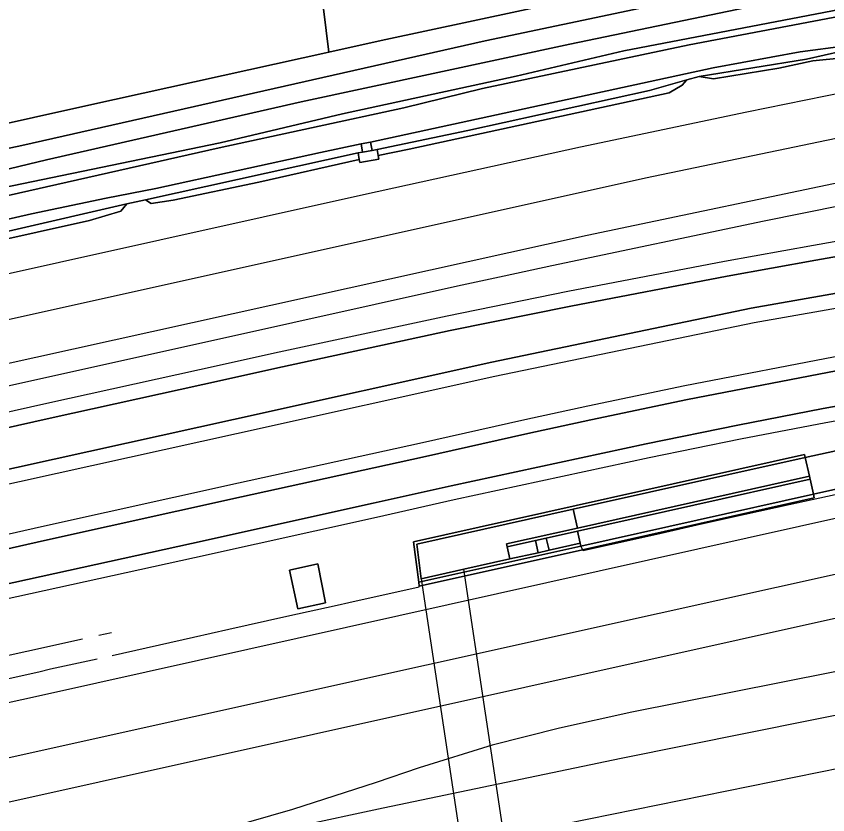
# Model space of a CAD drawing. Extents: x 161477 to 163040, y 383680 to 384871.
# Drawn here: x 162365.3 to 162449.3, y 383945.5 to 384028.1 of the extents above; entities that cross this region are included whole.
import ezdxf

# ---------------------------------------------------------------- set-up
doc = ezdxf.new("R2010")
doc.units = 0
for name, color, linetype in [('IMGEO_Gemengd_bos', 7, 'Continuous'), ('IMGEO_Grasland_overig', 7, 'Continuous'), ('IMGEO_Hek', 7, 'Continuous'), ('IMGEO_Muur', 7, 'Continuous'), ('IMGEO_Oever', 7, 'Continuous'), ('IMGEO_Perron', 7, 'Continuous'), ('IMGEO_Spoor', 7, 'Continuous'), ('IMGEO_Spoorbaan_halfverhard', 7, 'Continuous'), ('IMGEO_Terreindeel_gesloten', 7, 'Continuous'), ('IMGEO_Terreindeel_halfverhard', 7, 'Continuous'), ('IMGEO_Terreindeel_onvherhard', 7, 'Continuous'), ('IMGEO_Terreindeel_open', 7, 'Continuous'), ('IMGEO_Tunneldeel', 7, 'Continuous'), ('IMGEO_Voetpad_op_trap', 7, 'Continuous'), ('IMGEO_Waterloop', 7, 'Continuous')]:
    doc.layers.add(name, color=color, linetype=linetype)

msp = doc.modelspace()

# ---------------------------------------------------------------- linework, layer by layer
at = {"layer": 'IMGEO_Gemengd_bos'}
msp.add_lwpolyline([(162392.664, 384067.992), (162310.701, 384058.13), (162313.868, 384031.718), (162316.345, 384011.001), (162315.789, 384010.934), (162316.21, 384007.328), (162316.335, 384006.255), (162335.031, 384010.304), (162343.856, 384012.47), (162372.828, 384018.895), (162397.687, 384024.408), (162396.815, 384031.439), (162393.178, 384063.468)], close=True, dxfattribs=at)
msp.add_lwpolyline([(162633.881, 384061.746), (162502.611, 384051.259), (162502.092, 384051.196), (162486.517, 384049.092), (162473.945, 384047.551), (162472.782, 384057.007), (162468.68, 384056.511), (162468.463, 384058.298), (162442.36, 384055.137), (162443.659, 384044.402), (162435.417, 384043.405), (162435.965, 384037.393), (162431.706, 384036.487), (162422.345, 384034.497), (162418.446, 384034.03), (162406.667, 384032.619), (162396.815, 384031.439), (162397.687, 384024.408), (162403.09, 384025.606), (162446.178, 384034.835), (162483.354, 384042.404), (162500, 384044.893), (162511.537, 384046.618), (162535.748, 384049.356)], dxfattribs=at)
at = {"layer": 'IMGEO_Grasland_overig'}
for points in [[(162516.99, 384040.412), (162492.903, 384036.584), (162479.418, 384034.279), (162465.462, 384031.709), (162428.197, 384024.545), (162417.057, 384021.91), (162399.085, 384018.004), (162386.421, 384015.018), (162348.519, 384007.179), (162336.742, 384004.623), (162319.357, 384000.437), (162306.413, 383997.604), (162289.613, 383993.743), (162277.973, 383991.301), (162261.875, 383987.706), (162250.151, 383985.407), (162230.729, 383980.853), (162207.545, 383975.752)], [(162209.366, 383975.385), (162244.66, 383983.246), (162282.783, 383991.274), (162306.354, 383997.161), (162319.025, 384000.06), (162336.637, 384003.725), (162362.304, 384009.066), (162386.311, 384014.477), (162405.428, 384018.645), (162413.576, 384020.617), (162434.968, 384025.139), (162473.664, 384032.523), (162494.441, 384036.08), (162507.698, 384038.182), (162528.595, 384040.801)]]:
    msp.add_lwpolyline(points, dxfattribs=at)
for points in [[(162434.73, 384021.528), (162435.995, 384021.889), (162447.119, 384023.66), (162450.778, 384024.484), (162451.262, 384024.578), (162451.171, 384025.047), (162446.451, 384024.419), (162437.454, 384022.767), (162401.994, 384015.08), (162402.139, 384014.218), (162402.683, 384014.309), (162412.067, 384016.299), (162430.873, 384020.429)], [(162447.119, 384023.66), (162435.995, 384021.889), (162437.489, 384021.621), (162444.247, 384022.733), (162447.767, 384023.499), (162450.912, 384023.793), (162450.778, 384024.484)], [(162412.067, 384016.299), (162402.683, 384014.309), (162402.787, 384013.69), (162405.989, 384014.351), (162432.902, 384020.18), (162434.232, 384020.978), (162434.73, 384021.528), (162430.873, 384020.429)], [(162352.218, 384003.045), (162352.7, 384003.158), (162376.771, 384008.694), (162378.706, 384009.122), (162400.711, 384013.978), (162401.153, 384014.053), (162401.008, 384014.915), (162396.802, 384014.023), (162379.781, 384010.276), (162374.639, 384009.289), (162366.903, 384007.659), (162355.404, 384005.043), (162351.944, 384004.205)], [(162400.711, 384013.978), (162378.706, 384009.122), (162379.269, 384008.736), (162381.544, 384009.066), (162390.429, 384010.942), (162400.827, 384013.286)], [(162356.632, 384003.346), (162372.889, 384006.965), (162376.148, 384007.928), (162376.771, 384008.694), (162352.7, 384003.158), (162352.871, 384002.434)]]:
    msp.add_lwpolyline(points, close=True, dxfattribs=at)
at = {"layer": 'IMGEO_Hek'}
for points in [[(162516.736, 384019.884), (162506.867, 384018.455), (162494.51, 384016.552), (162484.752, 384014.943), (162471.062, 384012.451), (162458.794, 384010.151), (162442.726, 384006.912), (162420.741, 384002.278), (162415.832, 384001.207), (162410.977, 384000.191), (162393.956, 383996.373), (162384.183, 383994.214), (162362.251, 383989.367), (162337.856, 383983.975), (162284.256, 383972.051), (162262.299, 383967.183), (162247.592, 383963.841), (162240.292, 383962.24), (162220.888, 383957.998)], [(162423.745, 383973.284), (162423.939, 383972.918), (162423.979, 383972.844), (162426.781, 383973.466), (162427.89, 383973.705), (162432.064, 383974.641), (162436.238, 383975.576), (162440.774, 383976.585), (162445.309, 383977.593), (162452.448, 383979.151), (162453.612, 383979.422), (162458.429, 383980.489), (162463.247, 383981.557), (162468.337, 383982.672), (162473.43, 383983.784), (162482.929, 383985.854), (162484.127, 383986.119), (162489.084, 383987.165), (162494.04, 383988.212), (162508.665, 383991.225), (162511.085, 383991.721), (162513.506, 383992.218)], [(162375.243, 383961.959), (162383.665, 383963.859), (162387.319, 383964.69), (162393.326, 383966.025), (162398.517, 383967.177), (162399.725, 383967.458), (162407.034, 383969.083), (162407.026, 383969.144), (162406.975, 383969.542)], [(162363.09, 383959.279), (162367.667, 383960.287), (162368.863, 383960.575), (162373.696, 383961.629)]]:
    msp.add_lwpolyline(points, dxfattribs=at)
at = {"layer": 'IMGEO_Muur'}
for points in [[(162446.911, 383982.756), (162406.429, 383973.724), (162406.975, 383969.542), (162423.745, 383973.284), (162423.713, 383973.431), (162423.68, 383973.577), (162420.459, 383972.858), (162419.337, 383972.608), (162416.409, 383971.955), (162411.632, 383970.889), (162407.23, 383969.907), (162406.762, 383973.491), (162422.967, 383977.106), (162446.976, 383982.464), (162446.944, 383982.61)], [(162447.412, 383980.512), (162423.402, 383975.154), (162416.06, 383973.516), (162416.093, 383973.37), (162416.126, 383973.223), (162419.054, 383973.877), (162420.176, 383974.127), (162423.397, 383974.846), (162447.477, 383980.219), (162447.445, 383980.365)]]:
    msp.add_lwpolyline(points, close=True, dxfattribs=at)
at = {"layer": 'IMGEO_Oever'}
for points in [[(162535.748, 384049.356), (162511.537, 384046.618), (162500, 384044.893), (162483.354, 384042.404), (162446.178, 384034.835), (162403.09, 384025.606), (162397.687, 384024.408), (162372.828, 384018.895), (162343.856, 384012.47), (162335.031, 384010.304), (162316.335, 384006.255), (162312.368, 384005.396), (162287.455, 384000), (162255.539, 383993.141), (162233.305, 383987.991), (162225.184, 383986.048)], [(162225.309, 383985.639), (162245.942, 383990.074), (162283.158, 383996.907), (162313.36, 384003.255), (162344.28, 384010.166), (162365.882, 384014.718), (162413.834, 384025.552), (162446.019, 384032.349), (162460.633, 384034.962), (162473.038, 384037.576), (162496.604, 384041.444), (162505.857, 384043.167), (162533.716, 384046.18)], [(162528.415, 384044.288), (162506.78, 384041.304), (162497.862, 384039.997), (162468.629, 384034.707), (162446.204, 384030.156), (162422.604, 384025.233), (162394.797, 384019.248), (162368.435, 384013.243), (162357.103, 384010.524), (162346.494, 384008.136), (162319.816, 384002.267), (162308.862, 384000.197), (162290.051, 383995.507), (162270.874, 383991.271), (162258.555, 383988.909), (162252.954, 383987.622), (162241.857, 383985.281), (162220.272, 383980.56)], [(162207.545, 383975.752), (162230.729, 383980.853), (162250.151, 383985.407), (162261.875, 383987.706), (162277.973, 383991.301), (162289.613, 383993.743), (162306.413, 383997.604), (162319.357, 384000.437), (162336.742, 384004.623), (162348.519, 384007.179), (162386.421, 384015.018), (162399.085, 384018.004), (162417.057, 384021.91), (162428.197, 384024.545), (162465.462, 384031.709), (162479.418, 384034.279), (162492.903, 384036.584), (162516.99, 384040.412)]]:
    msp.add_lwpolyline(points, dxfattribs=at)
at = {"layer": 'IMGEO_Perron'}
for points in [[(162517.145, 384014.157), (162503.882, 384012.147), (162493.528, 384010.495), (162471.81, 384006.9), (162453.346, 384003.797), (162448.087, 384002.878), (162438.898, 384001.214), (162422.706, 383998.111), (162410.228, 383995.581), (162392.864, 383991.852), (162384.614, 383990.015), (162368.821, 383986.526), (162353.587, 383983.124), (162331.376, 383978.197), (162301.8, 383971.645), (162274.555, 383965.546), (162267.331, 383963.922), (162236.397, 383957.037), (162205.25, 383950.139)], [(162200.536, 383944.901), (162249.034, 383955.68), (162272.697, 383960.934), (162284.642, 383963.584), (162335.803, 383974.902), (162361.71, 383980.638), (162387.795, 383986.399), (162414.541, 383992.327), (162441.393, 383997.913), (162470.057, 384002.947), (162497.049, 384007.414), (162522.843, 384011.296)], [(162527.024, 384003.816), (162504.945, 384000.606), (162487.827, 383997.797), (162472.86, 383995.32), (162451.241, 383991.624), (162434.795, 383988.449), (162424.781, 383986.351), (162418.263, 383984.933), (162407.377, 383982.499), (162388.621, 383978.391), (162368.24, 383973.864), (162358.919, 383971.78), (162345.656, 383968.85), (162332.992, 383966.04), (162311.473, 383961.273), (162301.079, 383958.97), (162282.234, 383954.812), (162265.725, 383951.15), (162253.494, 383948.433), (162230.936, 383943.459), (162221.435, 383941.335)], [(162363.644, 383969.204), (162383.458, 383973.552), (162402.274, 383977.726), (162410.324, 383979.531), (162430.505, 383983.885), (162439.993, 383985.809), (162448.841, 383987.527), (162458.516, 383989.238)], [(162450.925, 383983.301), (162446.976, 383982.464), (162447.412, 383980.512), (162447.445, 383980.365), (162447.477, 383980.219), (162447.826, 383978.657), (162462.57, 383981.949)]]:
    msp.add_lwpolyline(points, dxfattribs=at)
at = {"layer": 'IMGEO_Spoor'}
for points in [[(162525.336, 384032.596), (162509.144, 384030.364), (162493.359, 384027.951), (162475.982, 384025.004), (162457.2, 384021.484), (162440.926, 384018.195), (162423.704, 384014.549), (162401.262, 384009.638), (162149.203, 383953.572)], [(162517.192, 384026.844), (162503.192, 384024.854), (162494.261, 384023.53), (162484.384, 384021.916), (162457.799, 384017.03), (162430.455, 384011.358), (162185.948, 383957.036), (162177.812, 383955.391), (162172.86, 383954.552), (162165.754, 383953.569), (162149.651, 383951.795)], [(162522.913, 384023.02), (162508.751, 384021.064), (162493.981, 384018.803), (162474.528, 384015.471), (162453.351, 384011.492), (162424.396, 384005.423), (162363.109, 383991.88), (162319.762, 383982.149), (162259.179, 383968.948), (162197.139, 383955.06)], [(162516.926, 384015.681), (162503.645, 384013.669), (162493.281, 384012.015), (162471.557, 384008.419), (162453.086, 384005.315), (162447.817, 384004.394), (162438.616, 384002.728), (162422.408, 383999.622), (162409.913, 383997.089), (162392.535, 383993.356), (162384.281, 383991.518), (162368.487, 383988.029), (162353.252, 383984.627), (162331.043, 383979.701), (162301.465, 383973.148), (162274.218, 383967.049), (162266.995, 383965.425), (162236.063, 383958.54), (162204.915, 383951.642), (162178.163, 383945.637), (162141.237, 383937.487), (162121.529, 383933.059), (162112.43, 383931.107)], [(162112.312, 383923.942), (162128.77, 383927.613), (162135.628, 383929.04), (162172.669, 383937.27), (162200.859, 383943.436), (162249.359, 383954.216), (162273.022, 383959.47), (162284.966, 383962.12), (162336.127, 383973.437), (162362.034, 383979.173), (162388.119, 383984.934), (162414.856, 383990.86), (162441.676, 383996.44), (162470.309, 384001.468), (162497.283, 384005.932), (162523.047, 384009.81)], [(162526.831, 384005.253), (162504.723, 384002.039), (162487.591, 383999.228), (162472.619, 383996.75), (162450.981, 383993.051), (162434.509, 383989.871), (162424.478, 383987.769), (162417.951, 383986.349), (162407.064, 383983.915), (162388.309, 383979.807), (162367.925, 383975.279), (162358.604, 383973.195), (162345.343, 383970.266), (162332.678, 383967.456), (162300.766, 383960.386), (162281.921, 383956.228), (162265.411, 383952.566), (162253.181, 383949.849), (162230.622, 383944.875), (162221.12, 383942.75)], [(162495.038, 383993.829), (162491.25, 383993.218), (162473.767, 383990.302), (162463.632, 383988.653), (162458.782, 383987.762), (162449.115, 383986.052), (162440.285, 383984.338), (162430.812, 383982.417), (162410.646, 383978.066), (162402.601, 383976.262), (162383.781, 383972.087), (162363.971, 383967.74), (162358.732, 383966.548), (162331.721, 383960.581), (162317.927, 383957.545), (162301.016, 383953.791), (162266.299, 383946.081), (162230.878, 383938.251), (162187.267, 383928.569), (162172.272, 383925.267), (162156.757, 383921.844), (162138.638, 383917.887), (162133.33, 383916.82)], [(161983.017, 383882.435), (162002.601, 383886.798), (162017.085, 383889.702), (162027.278, 383891.565), (162036.302, 383892.963), (162053.1, 383895.328), (162060.808, 383896.327), (162085.716, 383899.256), (162099.107, 383900.954), (162110.007, 383902.485), (162119.365, 383903.875), (162127.922, 383905.336), (162136.601, 383906.889), (162146.667, 383908.844), (162166.539, 383913.051), (162267.827, 383935.626), (162298.177, 383942.486), (162368.538, 383958.021), (162456.6, 383977.624), (162481.579, 383983.085), (162504.992, 383988.013), (162523.578, 383991.703)], [(162658.605, 383987.279), (162550.153, 383977.064), (162535.614, 383975.607), (162528.291, 383974.717), (162518.977, 383973.344), (162509.315, 383971.709), (162498.361, 383969.745), (162460.117, 383962.288), (162429.038, 383956.104), (162421.533, 383954.439), (162414.587, 383952.682), (162407.037, 383950.344), (162402.586, 383948.845)], [(162515.552, 383984.451), (162501.713, 383981.651), (162481.928, 383977.515), (162456.16, 383971.712), (162431.849, 383966.324), (162359.571, 383950.265)], [(162512.765, 383979.385), (162498.878, 383976.529), (162484.197, 383973.38), (162329.796, 383939.058)], [(162614.985, 383978.188), (162567.082, 383973.749), (162529.433, 383970.119), (162517.209, 383968.644), (162507.431, 383967.158), (162500.165, 383965.826), (162427.933, 383951.32), (162403.284, 383946.159)], [(162572.526, 383968.932), (162535.489, 383965.556), (162525.58, 383964.429), (162518.058, 383963.368), (162509.406, 383961.936), (162498.43, 383959.919), (162484.093, 383957.109), (162403.161, 383940.69)], [(162373.875, 383964.077), (162375.172, 383964.364)], [(161981.948, 383886.791), (162015.79, 383894.365), (162029.29, 383896.787), (162043.993, 383899.131), (162058.265, 383900.92), (162089.661, 383904.396), (162105.432, 383905.979), (162116.549, 383907.586), (162125.441, 383909.097), (162136.156, 383911.232), (162167.564, 383918.348), (162190.792, 383923.424), (162250.529, 383936.753), (162372.167, 383963.698)], [(162402.586, 383948.845), (162393.905, 383946.038)], [(162393.905, 383946.038), (162366.361, 383938.093)], [(162403.284, 383946.159), (162394.282, 383944.239)]]:
    msp.add_lwpolyline(points, dxfattribs=at)
at = {"layer": 'IMGEO_Spoorbaan_halfverhard'}
for points in [[(162450.912, 384023.793), (162447.767, 384023.499), (162444.247, 384022.733), (162437.489, 384021.621), (162435.995, 384021.889), (162434.73, 384021.528), (162434.232, 384020.978), (162432.902, 384020.18), (162405.989, 384014.351), (162402.787, 384013.69), (162402.848, 384013.323), (162400.876, 384012.992), (162400.827, 384013.286), (162390.429, 384010.942), (162381.544, 384009.066), (162379.269, 384008.736), (162378.706, 384009.122), (162376.771, 384008.694), (162376.148, 384007.928), (162372.889, 384006.965), (162356.632, 384003.346)], [(162205.25, 383950.139), (162236.397, 383957.037), (162267.331, 383963.922), (162274.555, 383965.546), (162301.8, 383971.645), (162331.376, 383978.197), (162353.587, 383983.124), (162368.821, 383986.526), (162384.614, 383990.015), (162392.864, 383991.852), (162410.228, 383995.581), (162422.706, 383998.111), (162438.898, 384001.214), (162448.087, 384002.878), (162453.346, 384003.797), (162471.81, 384006.9), (162493.528, 384010.495), (162503.882, 384012.147), (162517.145, 384014.157)], [(162522.843, 384011.296), (162497.049, 384007.414), (162470.057, 384002.947), (162441.393, 383997.913), (162414.541, 383992.327), (162387.795, 383986.399), (162361.71, 383980.638), (162335.803, 383974.902), (162284.642, 383963.584), (162272.697, 383960.934), (162249.034, 383955.68), (162200.536, 383944.901)], [(162221.435, 383941.335), (162230.936, 383943.459), (162253.494, 383948.433), (162265.725, 383951.15), (162282.234, 383954.812), (162301.079, 383958.97), (162311.473, 383961.273), (162332.992, 383966.04), (162345.656, 383968.85), (162358.919, 383971.78), (162368.24, 383973.864), (162388.621, 383978.391), (162407.377, 383982.499), (162418.263, 383984.933), (162424.781, 383986.351), (162434.795, 383988.449), (162451.241, 383991.624), (162472.86, 383995.32), (162487.827, 383997.797), (162504.945, 384000.606), (162527.024, 384003.816)], [(162458.516, 383989.238), (162448.841, 383987.527), (162439.993, 383985.809), (162430.505, 383983.885), (162410.324, 383979.531), (162402.274, 383977.726), (162383.458, 383973.552), (162363.644, 383969.204)], [(162462.57, 383981.949), (162447.826, 383978.657), (162447.913, 383978.267), (162423.939, 383972.918), (162407.026, 383969.144), (162406.975, 383969.542), (162406.429, 383973.724), (162446.911, 383982.756), (162446.944, 383982.61), (162446.976, 383982.464), (162450.925, 383983.301)]]:
    msp.add_lwpolyline(points, dxfattribs=at)
msp.add_lwpolyline([(162394.471, 383966.79), (162393.605, 383970.798), (162396.548, 383971.464), (162397.32, 383967.409)], close=True, dxfattribs=at)
at = {"layer": 'IMGEO_Terreindeel_gesloten'}
for points in [[(162400.827, 384013.286), (162400.876, 384012.992), (162402.848, 384013.323), (162402.787, 384013.69), (162402.683, 384014.309), (162402.139, 384014.218), (162401.153, 384014.053), (162400.711, 384013.978)], [(162447.412, 383980.512), (162446.976, 383982.464), (162422.967, 383977.106), (162423.402, 383975.154)], [(162406.975, 383969.542), (162407.026, 383969.144), (162423.939, 383972.918), (162447.913, 383978.267), (162447.826, 383978.657), (162423.745, 383973.284)], [(162406.762, 383973.491), (162407.23, 383969.907), (162411.632, 383970.889), (162416.409, 383971.955), (162416.126, 383973.223), (162416.093, 383973.37), (162416.06, 383973.516), (162423.402, 383975.154), (162422.967, 383977.106)], [(162423.68, 383973.577), (162423.397, 383974.846), (162420.176, 383974.127), (162420.459, 383972.858)], [(162420.459, 383972.858), (162420.176, 383974.127), (162419.054, 383973.877), (162419.337, 383972.608)], [(162419.337, 383972.608), (162419.054, 383973.877), (162416.126, 383973.223), (162416.409, 383971.955)], [(162407.23, 383969.907), (162416.102, 383911.032), (162420.611, 383911.313), (162411.632, 383970.889)]]:
    msp.add_lwpolyline(points, close=True, dxfattribs=at)
at = {"layer": 'IMGEO_Terreindeel_halfverhard'}
msp.add_lwpolyline([(162423.745, 383973.284), (162447.826, 383978.657), (162447.477, 383980.219), (162423.397, 383974.846), (162423.68, 383973.577), (162423.713, 383973.431)], close=True, dxfattribs=at)
at = {"layer": 'IMGEO_Terreindeel_onvherhard'}
for points in [[(162528.595, 384040.801), (162507.698, 384038.182), (162494.441, 384036.08), (162473.664, 384032.523), (162434.968, 384025.139), (162413.576, 384020.617), (162405.428, 384018.645), (162386.311, 384014.477), (162362.304, 384009.066), (162336.637, 384003.725), (162319.025, 384000.06), (162306.354, 383997.161), (162282.783, 383991.274), (162244.66, 383983.246), (162209.366, 383975.385)], [(162355.404, 384005.043), (162366.903, 384007.659), (162374.639, 384009.289), (162379.781, 384010.276), (162396.802, 384014.023), (162401.008, 384014.915), (162401.994, 384015.08), (162437.454, 384022.767), (162446.451, 384024.419), (162451.171, 384025.047), (162452.153, 384025.238), (162477.459, 384030.17), (162501.15, 384034.118), (162502.14, 384034.258), (162514.452, 384035.891)]]:
    msp.add_lwpolyline(points, dxfattribs=at)
at = {"layer": 'IMGEO_Terreindeel_open'}
msp.add_lwpolyline([(162393.605, 383970.798), (162394.471, 383966.79), (162397.32, 383967.409), (162396.548, 383971.464)], close=True, dxfattribs=at)
at = {"layer": 'IMGEO_Tunneldeel'}
msp.add_lwpolyline([(162420.611, 383911.313), (162411.632, 383970.889), (162407.23, 383969.907), (162416.102, 383911.032)], close=True, dxfattribs=at)
at = {"layer": 'IMGEO_Voetpad_op_trap'}
msp.add_lwpolyline([(162401.008, 384014.915), (162401.153, 384014.053), (162402.139, 384014.218), (162401.994, 384015.08)], close=True, dxfattribs=at)
at = {"layer": 'IMGEO_Waterloop'}
for points in [[(162533.716, 384046.18), (162505.857, 384043.167), (162496.604, 384041.444), (162473.038, 384037.576), (162460.633, 384034.962), (162446.019, 384032.349), (162413.834, 384025.552), (162365.882, 384014.718), (162344.28, 384010.166), (162313.36, 384003.255), (162283.158, 383996.907), (162245.942, 383990.074), (162225.309, 383985.639)], [(162220.272, 383980.56), (162241.857, 383985.281), (162252.954, 383987.622), (162258.555, 383988.909), (162270.874, 383991.271), (162290.051, 383995.507), (162308.862, 384000.197), (162319.816, 384002.267), (162346.494, 384008.136), (162357.103, 384010.524), (162368.435, 384013.243), (162394.797, 384019.248), (162422.604, 384025.233), (162446.204, 384030.156), (162468.629, 384034.707), (162497.862, 384039.997), (162506.78, 384041.304), (162528.415, 384044.288)]]:
    msp.add_lwpolyline(points, dxfattribs=at)

doc.saveas('drawing.dxf')
